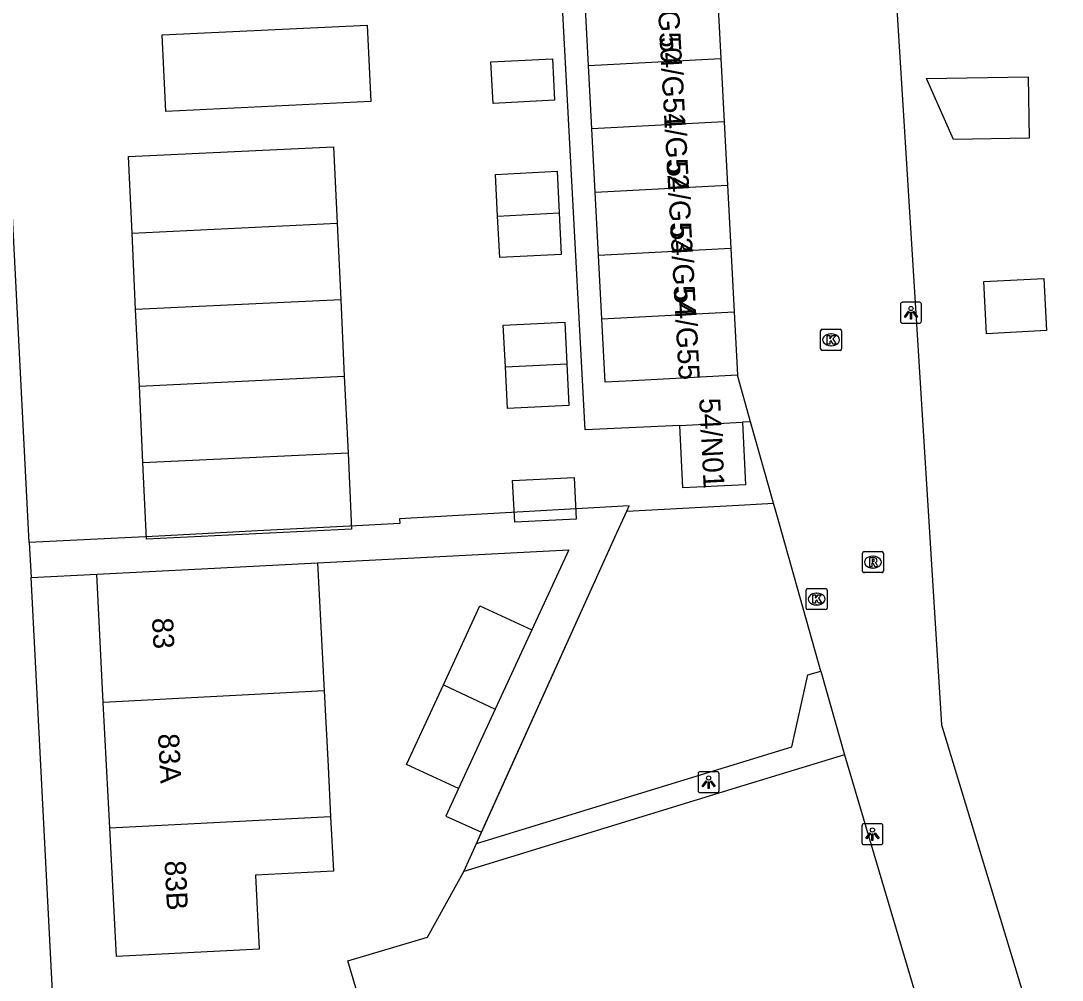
# Model space of a CAD drawing. Extents: x 158087 to 159494, y 382905 to 383981.
# Drawn here: x 158900.57 to 158950.13, y 383381.71 to 383427.38 of the extents above; entities that cross this region are included whole.
import ezdxf

# ---------------------------------------------------------------- set-up
doc = ezdxf.new("R2010")
doc.units = 0
for name, color, linetype in [('IMGEO_Hek', 7, 'Continuous'), ('IMGEO_Kolk', 7, 'Continuous'), ('IMGEO_Lichtpunt', 7, 'Continuous'), ('IMGEO_Pand', 7, 'Continuous'), ('IMGEO_Pand_nummerreeks', 7, 'Continuous'), ('IMGEO_Pand_vergunning_verleend', 7, 'Continuous'), ('IMGEO_Parkeervlak_open', 7, 'Continuous'), ('IMGEO_Rijbaan_lokaal_open', 7, 'Continuous'), ('IMGEO_Rioolput', 7, 'Continuous'), ('IMGEO_Voetpad_open', 7, 'Continuous')]:
    doc.layers.add(name, color=color, linetype=linetype)

msp = doc.modelspace()

# ---------------------------------------------------------------- linework, layer by layer
at = {"layer": 'IMGEO_Hek'}
msp.add_lwpolyline([(158922.254, 383388.21), (158928.934, 383403.005)], dxfattribs=at)
at = {"layer": 'IMGEO_Kolk'}
for p, q in [((158938.704, 383412.693), (158939.556, 383412.693)), ((158938.629, 383411.767), (158938.629, 383412.619)), ((158939.117, 383412.473), (158939.142, 383412.473)), ((158939.63, 383412.619), (158939.63, 383411.767)), ((158939.556, 383411.693), (158938.704, 383411.693)), ((158939.14, 383411.913), (158939.115, 383411.913)), ((158937.944, 383399.426), (158937.944, 383400.278)), ((158938.019, 383400.352), (158938.871, 383400.352)), ((158938.945, 383400.278), (158938.945, 383399.426)), ((158938.432, 383400.132), (158938.457, 383400.132)), ((158938.871, 383399.352), (158938.019, 383399.352)), ((158938.455, 383399.572), (158938.43, 383399.572))]:
    msp.add_line(p, q, dxfattribs=at)
for points in [[(158938.704, 383412.693), (158939.556, 383412.693)], [(158938.629, 383411.767), (158938.629, 383412.619)], [(158938.95, 383412.393), (158939.073, 383412.393), (158939.073, 383412.242), (158939.203, 383412.393), (158939.367, 383412.393), (158939.221, 383412.242), (158939.374, 383411.993), (158939.222, 383411.993), (158939.137, 383412.157), (158939.073, 383412.09), (158939.073, 383411.993), (158938.95, 383411.993), (158938.95, 383412.393)], [(158939.63, 383412.619), (158939.63, 383411.767)], [(158939.556, 383411.693), (158938.704, 383411.693)], [(158937.944, 383399.426), (158937.944, 383400.278)], [(158938.019, 383400.352), (158938.871, 383400.352)], [(158938.945, 383400.278), (158938.945, 383399.426)], [(158938.265, 383400.052), (158938.388, 383400.052), (158938.388, 383399.901), (158938.518, 383400.052), (158938.682, 383400.052), (158938.536, 383399.901), (158938.689, 383399.652), (158938.537, 383399.652), (158938.452, 383399.816), (158938.388, 383399.749), (158938.388, 383399.652), (158938.265, 383399.652), (158938.265, 383400.052)], [(158938.871, 383399.352), (158938.019, 383399.352)]]:
    msp.add_lwpolyline(points, dxfattribs=at)
for centre, start, end in [((158938.706, 383412.617), 91.552, 178.448), ((158938.706, 383412.617), 91.552, 178.448), ((158939.554, 383412.617), 1.552, 88.448), ((158939.554, 383412.617), 1.552, 88.448), ((158938.706, 383411.769), 181.552, 268.448), ((158938.706, 383411.769), 181.552, 268.448), ((158939.554, 383411.769), 271.552, 358.448), ((158939.554, 383411.769), 271.552, 358.448), ((158938.021, 383400.276), 91.552, 178.448), ((158938.021, 383400.276), 91.552, 178.448), ((158938.869, 383400.276), 1.552, 88.448), ((158938.869, 383400.276), 1.552, 88.448), ((158938.021, 383399.428), 181.552, 268.448), ((158938.021, 383399.428), 181.552, 268.448), ((158938.869, 383399.428), 271.552, 358.448), ((158938.869, 383399.428), 271.552, 358.448)]:
    msp.add_arc(centre, 0.0765, start, end, dxfattribs=at)
for centre, major_axis, ratio, start_param, end_param in [((158939.116, 383412.193), (-0.387, 0.002), 0.722429, 4.712389, 7.853982), ((158939.141, 383412.193), (-0.39, 0.002), 0.717154, 1.570796, 4.712389), ((158938.431, 383399.852), (-0.387, 0.002), 0.722429, 4.712389, 7.853982), ((158938.456, 383399.852), (-0.39, 0.002), 0.717154, 1.570796, 4.712389)]:
    msp.add_ellipse(centre, major_axis=major_axis, ratio=ratio, start_param=start_param, end_param=end_param, dxfattribs=at)
at = {"layer": 'IMGEO_Lichtpunt'}
for p, q in [((158942.435, 383413.887), (158942.435, 383413.08)), ((158942.435, 383413.887), (158942.435, 383413.08)), ((158943.337, 383413.982), (158942.529, 383413.982)), ((158943.337, 383413.982), (158942.529, 383413.982)), ((158943.431, 383413.08), (158943.431, 383413.887)), ((158943.431, 383413.08), (158943.431, 383413.887)), ((158942.529, 383412.986), (158943.337, 383412.986)), ((158942.529, 383412.986), (158943.337, 383412.986)), ((158932.804, 383391.54), (158932.804, 383390.733)), ((158932.804, 383391.54), (158932.804, 383390.733)), ((158933.706, 383391.635), (158932.898, 383391.635)), ((158933.706, 383391.635), (158932.898, 383391.635)), ((158933.8, 383390.733), (158933.8, 383391.54)), ((158933.8, 383390.733), (158933.8, 383391.54)), ((158932.898, 383390.639), (158933.706, 383390.639)), ((158932.898, 383390.639), (158933.706, 383390.639)), ((158940.601, 383389.065), (158940.601, 383388.258)), ((158940.601, 383389.065), (158940.601, 383388.258)), ((158941.503, 383389.16), (158940.695, 383389.16)), ((158941.503, 383389.16), (158940.695, 383389.16)), ((158941.597, 383388.258), (158941.597, 383389.065)), ((158941.597, 383388.258), (158941.597, 383389.065)), ((158940.695, 383388.164), (158941.503, 383388.164)), ((158940.695, 383388.164), (158941.503, 383388.164))]:
    msp.add_line(p, q, dxfattribs=at)
for points in [[(158942.809, 383413.551), (158942.848, 383413.523), (158942.66, 383413.261), (158942.622, 383413.288), (158942.809, 383413.551)], [(158942.911, 383413.503), (158942.958, 383413.503), (158942.958, 383413.181), (158942.911, 383413.181), (158942.911, 383413.503)], [(158943.021, 383413.523), (158943.059, 383413.55), (158943.246, 383413.288), (158943.207, 383413.26), (158943.021, 383413.523)], [(158933.178, 383391.204), (158933.217, 383391.176), (158933.029, 383390.914), (158932.991, 383390.941), (158933.178, 383391.204)], [(158933.28, 383391.156), (158933.327, 383391.156), (158933.327, 383390.834), (158933.28, 383390.834), (158933.28, 383391.156)], [(158933.39, 383391.176), (158933.428, 383391.203), (158933.615, 383390.941), (158933.576, 383390.913), (158933.39, 383391.176)], [(158940.975, 383388.729), (158941.014, 383388.701), (158940.826, 383388.439), (158940.788, 383388.466), (158940.975, 383388.729)], [(158941.077, 383388.681), (158941.124, 383388.681), (158941.124, 383388.359), (158941.077, 383388.359), (158941.077, 383388.681)], [(158941.187, 383388.701), (158941.225, 383388.728), (158941.412, 383388.466), (158941.373, 383388.438), (158941.187, 383388.701)]]:
    msp.add_lwpolyline(points, dxfattribs=at)
for centre in [(158942.934, 383413.685), (158933.303, 383391.338), (158941.1, 383388.863)]:
    msp.add_circle(centre, 0.0994, dxfattribs=at)
for centre, start, end in [((158942.529, 383413.887), 90, 180), ((158942.529, 383413.887), 90, 180), ((158943.337, 383413.887), 0, 90), ((158943.337, 383413.887), 0, 90), ((158942.529, 383413.08), 180, 270), ((158942.529, 383413.08), 180, 270), ((158943.337, 383413.08), 270, 0), ((158943.337, 383413.08), 270, 360), ((158932.898, 383391.54), 90, 180), ((158932.898, 383391.54), 90, 180), ((158933.706, 383391.54), 0, 90), ((158933.706, 383391.54), 0, 90), ((158932.898, 383390.733), 180, 270), ((158932.898, 383390.733), 180, 270), ((158933.706, 383390.733), 270, 0), ((158933.706, 383390.733), 270, 360), ((158940.695, 383389.065), 90, 180), ((158940.695, 383389.065), 90, 180), ((158941.503, 383389.065), 0, 90), ((158941.503, 383389.065), 0, 90), ((158940.695, 383388.258), 180, 270), ((158940.695, 383388.258), 180, 270), ((158941.503, 383388.258), 270, 0), ((158941.503, 383388.258), 270, 360)]:
    msp.add_arc(centre, 0.0946, start, end, dxfattribs=at)
at = {"layer": 'IMGEO_Pand'}
for points in [[(158933.719, 383428.599), (158933.877, 383425.583)], [(158927.579, 383425.249), (158927.419, 383428.265)], [(158927.579, 383425.249), (158933.877, 383425.583)], [(158933.877, 383425.583), (158934.036, 383422.568)], [(158927.739, 383422.234), (158927.579, 383425.249)], [(158943.674, 383424.636), (158948.519, 383424.709), (158948.563, 383421.785), (158944.954, 383421.73), (158943.674, 383424.636)], [(158934.036, 383422.568), (158927.739, 383422.234)], [(158934.036, 383422.568), (158934.194, 383419.552)], [(158927.899, 383419.218), (158927.739, 383422.234)], [(158927.899, 383419.218), (158934.194, 383419.552)], [(158928.058, 383416.203), (158927.899, 383419.218)], [(158934.194, 383419.552), (158934.353, 383416.537)], [(158934.353, 383416.537), (158928.058, 383416.203)], [(158928.218, 383413.187), (158928.058, 383416.203)], [(158934.353, 383416.537), (158934.512, 383413.521)], [(158946.402, 383414.97), (158949.262, 383415.119), (158949.391, 383412.633), (158946.531, 383412.484), (158946.402, 383414.97)], [(158928.218, 383413.187), (158934.512, 383413.521)], [(158934.67, 383410.507), (158929.678, 383410.241), (158928.378, 383410.172), (158928.218, 383413.187)], [(158934.512, 383413.521), (158934.67, 383410.507)], [(158934.91, 383408.274), (158935.062, 383405.294), (158932.072, 383405.147), (158931.931, 383408.123)], [(158931.931, 383408.123), (158934.91, 383408.274)], [(158904.177, 383401.035), (158909.162, 383401.293), (158914.688, 383401.579)], [(158914.688, 383401.579), (158915.004, 383395.482)], [(158904.493, 383394.936), (158904.177, 383401.035)], [(158920.68, 383395.777), (158922.416, 383399.528), (158924.889, 383398.384)], [(158924.889, 383398.384), (158923.143, 383394.61)], [(158915.004, 383395.482), (158904.493, 383394.936)], [(158915.004, 383395.482), (158915.19, 383391.89), (158915.313, 383389.503)], [(158921.396, 383390.834), (158918.923, 383391.978), (158920.68, 383395.777)], [(158920.68, 383395.777), (158923.143, 383394.61)], [(158904.802, 383388.957), (158904.493, 383394.936)], [(158923.143, 383394.61), (158921.396, 383390.834)], [(158939.766, 383392.44), (158934.986, 383390.975), (158921.657, 383386.888)], [(158939.766, 383392.44), (158943.494, 383379.853)], [(158915.313, 383389.503), (158915.448, 383386.896), (158911.73, 383386.703), (158911.912, 383383.192), (158905.119, 383382.841), (158904.802, 383388.957)], [(158904.802, 383388.957), (158915.313, 383389.503)], [(158920.898, 383366.383), (158919.749, 383370.262), (158919.247, 383370.113), (158919.167, 383370.382), (158919.671, 383370.531), (158919.007, 383372.772), (158918.485, 383372.617), (158918.393, 383372.93), (158918.956, 383373.097), (158916.131, 383382.636), (158919.916, 383383.757), (158921.657, 383386.888)]]:
    msp.add_lwpolyline(points, dxfattribs=at)
at = {"layer": 'IMGEO_Pand_vergunning_verleend'}
for points in [[(158907.288, 383426.709), (158917.046, 383427.176), (158917.221, 383423.535), (158907.463, 383423.068), (158907.288, 383426.709)], [(158922.941, 383425.427), (158925.869, 383425.576), (158925.969, 383423.596), (158923.042, 383423.447), (158922.941, 383425.427)], [(158905.858, 383417.275), (158905.684, 383420.916), (158915.442, 383421.383), (158915.616, 383417.742)], [(158923.26, 383418.087), (158923.159, 383420.067), (158926.087, 383420.216), (158926.188, 383418.236)], [(158923.26, 383418.087), (158926.188, 383418.236)], [(158926.188, 383418.236), (158926.288, 383416.256), (158923.361, 383416.107), (158923.26, 383418.087)], [(158905.858, 383417.275), (158915.616, 383417.742)], [(158915.616, 383417.742), (158915.79, 383414.101)], [(158906.032, 383413.634), (158905.858, 383417.275)], [(158915.79, 383414.101), (158906.032, 383413.634)], [(158906.207, 383409.993), (158906.032, 383413.634)], [(158915.79, 383414.101), (158915.964, 383410.46)], [(158923.628, 383410.904), (158923.527, 383412.884), (158926.454, 383413.033), (158926.555, 383411.053)], [(158923.628, 383410.904), (158926.555, 383411.053)], [(158926.555, 383411.053), (158926.656, 383409.073), (158923.728, 383408.925), (158923.628, 383410.904)], [(158906.207, 383409.993), (158915.964, 383410.46)], [(158915.964, 383410.46), (158916.139, 383406.819)], [(158906.381, 383406.352), (158906.207, 383409.993)], [(158906.381, 383406.352), (158916.139, 383406.819)], [(158916.139, 383406.819), (158916.313, 383403.178), (158906.555, 383402.711), (158906.381, 383406.352)], [(158923.972, 383405.49), (158926.899, 383405.639), (158927, 383403.66), (158924.072, 383403.511), (158923.972, 383405.49)]]:
    msp.add_lwpolyline(points, dxfattribs=at)
at = {"layer": 'IMGEO_Parkeervlak_open'}
for points in [[(158929.403, 383404.042), (158934.745, 383404.327), (158936.388, 383404.415)], [(158922.254, 383388.21), (158922.499, 383388.752)]]:
    msp.add_lwpolyline(points, dxfattribs=at)
at = {"layer": 'IMGEO_Rijbaan_lokaal_open'}
for points in [[(158942.233, 383428.468), (158944.391, 383393.87), (158950.13, 383374.942)], [(158935.294, 383408.293), (158934.67, 383410.507)], [(158936.388, 383404.415), (158935.294, 383408.293)], [(158938.645, 383396.415), (158936.67, 383403.418), (158936.388, 383404.415)], [(158938.645, 383396.415), (158939.766, 383392.44)]]:
    msp.add_lwpolyline(points, dxfattribs=at)
at = {"layer": 'IMGEO_Rioolput'}
for p, q in [((158940.623, 383401.184), (158940.623, 383402.036)), ((158940.698, 383402.11), (158941.55, 383402.11)), ((158941.111, 383401.89), (158941.136, 383401.89)), ((158941.624, 383402.036), (158941.624, 383401.184)), ((158941.134, 383401.33), (158941.109, 383401.33)), ((158941.55, 383401.11), (158940.698, 383401.11))]:
    msp.add_line(p, q, dxfattribs=at)
for points in [[(158940.623, 383401.184), (158940.623, 383402.036)], [(158940.698, 383402.11), (158941.55, 383402.11)], [(158941.212, 383401.808), (158940.96, 383401.81), (158940.96, 383401.41)], [(158941.624, 383402.036), (158941.624, 383401.184)], [(158940.96, 383401.41), (158941.084, 383401.41), (158941.084, 383401.572), (158941.095, 383401.572)], [(158941.138, 383401.729), (158941.084, 383401.729), (158941.084, 383401.648)], [(158941.084, 383401.648), (158941.136, 383401.648)], [(158941.142, 383401.543), (158941.213, 383401.41), (158941.353, 383401.41), (158941.288, 383401.536)], [(158941.55, 383401.11), (158940.698, 383401.11)]]:
    msp.add_lwpolyline(points, dxfattribs=at)
for centre, radius, start, end in [((158940.7, 383402.034), 0.0765, 91.552, 178.448), ((158940.7, 383402.034), 0.0765, 91.552, 178.448), ((158941.211, 383401.698), 0.109, 350.3612, 89.416), ((158941.548, 383402.034), 0.0765, 1.552, 88.448), ((158941.548, 383402.034), 0.0765, 1.552, 88.448), ((158941.094, 383401.519), 0.0533, 26.0293, 88.6989), ((158941.12, 383401.837), 0.19, 274.7715, 282.9687), ((158941.144, 383401.633), 0.0964, 77.0061, 93.1865), ((158941.158, 383401.69), 0.0378, 276.6634, 79.6772), ((158941.209, 383401.698), 0.112, 277.5842, 350.9817), ((158941.193, 383401.483), 0.108, 29.5134, 73.7905), ((158940.7, 383401.186), 0.0765, 181.552, 268.448), ((158940.7, 383401.186), 0.0765, 181.552, 268.448), ((158941.548, 383401.186), 0.0765, 271.552, 358.448), ((158941.548, 383401.186), 0.0765, 271.552, 358.448)]:
    msp.add_arc(centre, radius, start, end, dxfattribs=at)
for centre, major_axis, ratio, start_param, end_param in [((158941.11, 383401.61), (-0.387, 0.002), 0.722429, 4.712389, 7.853982), ((158941.135, 383401.61), (-0.39, 0.002), 0.717154, 1.570796, 4.712389)]:
    msp.add_ellipse(centre, major_axis=major_axis, ratio=ratio, start_param=start_param, end_param=end_param, dxfattribs=at)
at = {"layer": 'IMGEO_Voetpad_open'}
for points in [[(158900.97, 383402.538), (158898.201, 383456.346), (158898.118, 383457.958), (158896.02, 383498.745), (158895.992, 383499.286), (158895.955, 383500), (158895.951, 383500.075), (158895.929, 383500.485), (158893.243, 383551.098), (158893.141, 383553.024), (158891.977, 383574.95), (158891.907, 383576.278), (158889.705, 383617.76)], [(158931.931, 383408.123), (158927.42, 383407.909), (158926.205, 383430.722)], [(158935.294, 383408.293), (158934.91, 383408.274)], [(158929.403, 383404.042), (158929.519, 383404.297), (158918.596, 383403.675), (158918.608, 383403.452), (158916.543, 383403.344), (158912.13, 383403.115), (158907.136, 383402.855), (158900.97, 383402.538)], [(158922.499, 383388.752), (158928.934, 383403.005), (158929.403, 383404.042)], [(158900.97, 383402.538), (158901.056, 383400.874)], [(158914.688, 383401.579), (158926.654, 383402.198), (158924.889, 383398.384)], [(158901.056, 383400.874), (158904.177, 383401.035)], [(158902.894, 383365.138), (158901.056, 383400.874)], [(158922.254, 383388.21), (158937.269, 383392.813), (158938.02, 383396.239), (158938.645, 383396.415)], [(158921.396, 383390.834), (158920.79, 383389.524), (158922.499, 383388.752)], [(158921.657, 383386.888), (158922.254, 383388.21)]]:
    msp.add_lwpolyline(points, dxfattribs=at)

# ---------------------------------------------------------------- texts
at = {"layer": 'IMGEO_Pand_nummerreeks'}
for s, rotation, p in [('54/G50', 273.2226, (158930.794, 383429.723)), ('54/G51', 273.2226, (158930.97, 383426.599)), ('54/G52', 273.2226, (158931.134, 383423.698)), ('54/G53', 273.2226, (158931.304, 383420.675)), ('54/G54', 273.2226, (158931.474, 383417.657)), ('54/G55', 273.2226, (158931.644, 383414.64)), ('54/N01', 272.9219, (158932.85, 383409.402)), ('83', 272.9639, (158906.809, 383398.941)), ('83A', 272.9701, (158907.094, 383393.432)), ('83B', 272.9671, (158907.407, 383387.384))]:
    msp.add_text(s, height=1, rotation=rotation, dxfattribs=at).set_placement(p)

doc.saveas('drawing.dxf')
